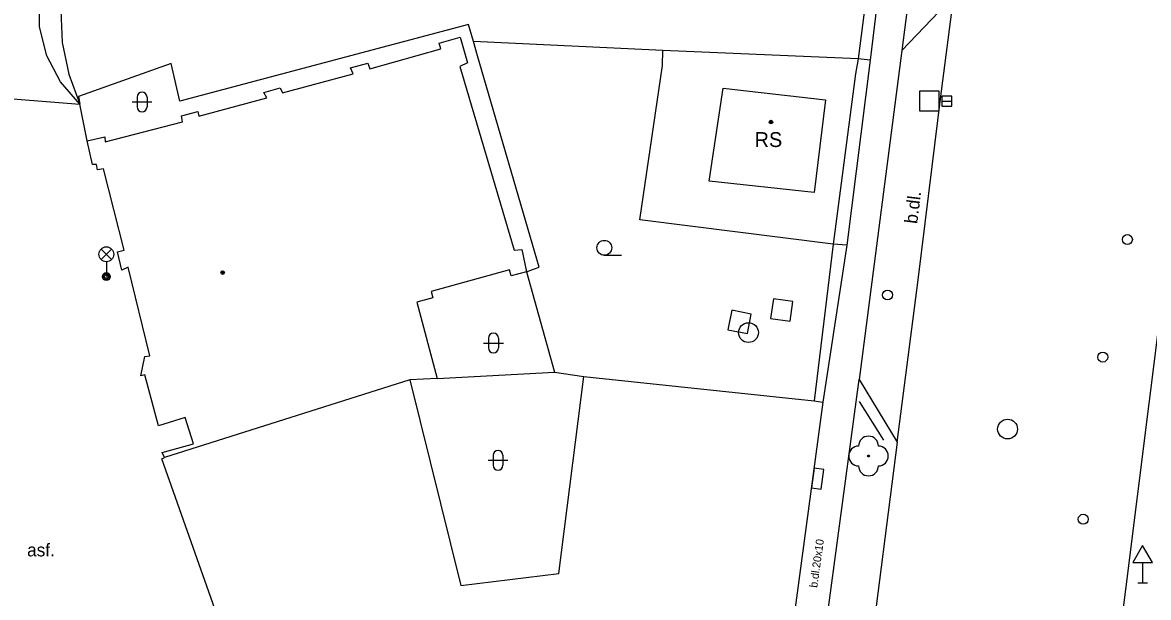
# Model space of a CAD drawing. Extents: x -600309 to -598967, y -1161267 to -1160292.
# Drawn here: x -599140.4 to -599083.6, y -1161021.3 to -1160992.3 of the extents above; entities that cross this region are included whole.
import ezdxf

# ---------------------------------------------------------------- set-up
doc = ezdxf.new("R2010")
doc.units = 0
for name, color, linetype in [('Level 10', 7, 'Continuous'), ('Level 11', 7, 'Continuous'), ('Level 22', 7, 'Continuous'), ('Level 24', 7, 'Continuous'), ('Level 26', 7, 'Continuous'), ('Level 27', 7, 'Continuous'), ('Level 28', 7, 'Continuous'), ('Level 33', 7, 'Continuous'), ('Level 34', 7, 'Continuous'), ('Level 36', 7, 'Continuous'), ('Level 39', 7, 'Continuous'), ('Level 40', 7, 'Continuous'), ('Level 41', 7, 'Continuous'), ('Level 5', 7, 'Continuous'), ('Level 51', 7, 'Continuous'), ('Level 54', 7, 'Continuous'), ('Level 7', 7, 'Continuous'), ('Level 8', 7, 'Continuous'), ('Level 9', 7, 'Continuous')]:
    doc.layers.add(name, color=color, linetype=linetype)

msp = doc.modelspace()

# ---------------------------------------------------------------- linework, layer by layer
at = {"layer": 'Level 10'}
for points in [[(-599085.96, -1161030.99), (-599085.92, -1161030.4699), (-599080.57, -1160987.79), (-599080.56, -1160987.69)], [(-599093.42, -1160990.96), (-599096.04, -1160993.7199)], [(-599096.04, -1160993.7199), (-599098.19, -1161010.34)], [(-599098.19, -1161010.34), (-599096.28, -1161013.51)], [(-599096.28, -1161013.51), (-599097.71, -1161024.68)]]:
    msp.add_lwpolyline(points, dxfattribs=at)
at = {"layer": 'Level 11'}
for points in [[(-599096.44, -1160948), (-599104.23, -1160958.35), (-599112.87, -1160967.74), (-599121.8, -1160976.87), (-599129.9307, -1160982.5647), (-599132.67, -1160984.61), (-599137.88, -1160988.51), (-599138.32, -1160990.08), (-599138.5, -1160991.7), (-599138.43, -1160993.32), (-599138.1, -1160994.92), (-599137.53, -1160996.44)], [(-599137.53, -1160996.44), (-599138.51, -1160995.31), (-599139.21, -1160993.99), (-599139.57, -1160992.53), (-599139.56, -1160990.88), (-599139.26, -1160989.58), (-599138.6, -1160988.23), (-599137.65, -1160987.08), (-599136.45, -1160986.18)], [(-599095.15, -1160986.79), (-599096.04, -1160993.7199)], [(-599096.28, -1161013.51), (-599095.2199, -1161005.31), (-599094.5, -1160999.58), (-599094.09, -1160996.17), (-599093.42, -1160990.96)], [(-599100.83, -1161029.99), (-599098.19, -1161010.34)]]:
    msp.add_lwpolyline(points, dxfattribs=at)
at = {"layer": 'Level 22'}
msp.add_circle((-599097.7199, -1161014.2), 0.05, dxfattribs=at)
for centre, start, end in [((-599097.7199, -1161013.7), 0, 180), ((-599098.2199, -1161014.2), 90, 270), ((-599097.2199, -1161014.2), 270, 90), ((-599097.7199, -1161014.7), 180, 0)]:
    msp.add_arc(centre, 0.5, start, end, dxfattribs=at)
at = {"layer": 'Level 24'}
msp.add_lwpolyline([(-599100.1089, -1161015.8689), (-599099.9756, -1161014.8778), (-599100.4711, -1161014.8111), (-599100.6044, -1161015.8022)], close=True, dxfattribs=at)
at = {"layer": 'Level 26'}
for points in [[(-599095.15, -1160996.78), (-599094.15, -1160996.78), (-599094.15, -1160995.78), (-599095.15, -1160995.78)], [(-599102.6664, -1161007.2534), (-599101.6766, -1161007.3964), (-599101.5336, -1161006.4066), (-599102.5234, -1161006.2636)], [(-599104.8158, -1161007.826), (-599103.834, -1161008.0158), (-599103.6442, -1161007.034), (-599104.626, -1161006.8442)]]:
    msp.add_lwpolyline(points, close=True, dxfattribs=at)
at = {"layer": 'Level 27'}
msp.add_line((-599094.02, -1160996.29), (-599093.52, -1160996.29), dxfattribs=at)
msp.add_lwpolyline([(-599094.02, -1160996.54), (-599093.52, -1160996.54), (-599093.52, -1160996.04), (-599094.02, -1160996.04)], close=True, dxfattribs=at)
for centre in [(-599103.78, -1161007.9699), (-599090.7, -1161012.84)]:
    msp.add_circle(centre, 0.5, dxfattribs=at)
at = {"layer": 'Level 28'}
for centre in [(-599084.65, -1161003.27), (-599096.76, -1161006.07), (-599085.89, -1161009.21), (-599086.88, -1161017.39)]:
    msp.add_circle(centre, 0.25, dxfattribs=at)
at = {"layer": 'Level 33'}
for p, q in [((-599136.465, -1161004.28), (-599135.935, -1161003.75)), ((-599136.465, -1161003.75), (-599135.935, -1161004.28)), ((-599136.2, -1161004.39), (-599136.2, -1161005.14))]:
    msp.add_line(p, q, dxfattribs=at)
for centre, radius in [((-599136.2, -1161004.015), 0.375), ((-599136.2, -1161005.14), 0.2), ((-599136.2, -1161005.14), 0.1445), ((-599136.2, -1161005.14), 0.0876)]:
    msp.add_circle(centre, radius, dxfattribs=at)
at = {"layer": 'Level 34'}
for p, q in [((-599083.88, -1161019.582), (-599083.88, -1161020.6)), ((-599084.13, -1161020.6), (-599083.63, -1161020.6))]:
    msp.add_line(p, q, dxfattribs=at)
msp.add_lwpolyline([(-599084.38, -1161019.582), (-599083.38, -1161019.582), (-599083.88, -1161018.716)], close=True, dxfattribs=at)
at = {"layer": 'Level 36'}
for p, q in [((-599134.646, -1160996.076), (-599134.646, -1160996.576)), ((-599134.146, -1160996.076), (-599134.146, -1160996.576)), ((-599134.896, -1160996.326), (-599133.896, -1160996.326)), ((-599111.06, -1161004.065), (-599110.185, -1161004.065)), ((-599117.156, -1161008.496), (-599116.156, -1161008.496)), ((-599116.906, -1161008.246), (-599116.906, -1161008.746)), ((-599116.406, -1161008.246), (-599116.406, -1161008.746)), ((-599116.676, -1161014.166), (-599116.676, -1161014.666)), ((-599116.176, -1161014.166), (-599116.176, -1161014.666)), ((-599116.926, -1161014.416), (-599115.926, -1161014.416))]:
    msp.add_line(p, q, dxfattribs=at)
msp.add_circle((-599111.0601, -1161003.6899), 0.375, dxfattribs=at)
for centre, start, end in [((-599134.3957, -1160996.0763), 0, 180), ((-599134.3957, -1160996.5763), 180, 0), ((-599116.6557, -1161008.2463), 0, 180), ((-599116.6557, -1161008.7463), 180, 0), ((-599116.4257, -1161014.1663), 0, 180), ((-599116.4257, -1161014.6663), 180, 0)]:
    msp.add_arc(centre, 0.25, start, end, dxfattribs=at)
at = {"layer": 'Level 39'}
for centre, radius in [((-599102.64, -1160997.34), 0.09), ((-599102.64, -1160997.34), 0.0398), ((-599130.33, -1161004.94), 0.09), ((-599130.33, -1161004.94), 0.0398)]:
    msp.add_circle(centre, radius, dxfattribs=at)
at = {"layer": 'Level 5'}
for points in [[(-599119.4, -1160993.35), (-599118.34, -1160993.05)], [(-599118.34, -1160993.05), (-599117.9699, -1160994.35)], [(-599122.89, -1160994.6599), (-599119.31, -1160993.64)], [(-599119.31, -1160993.64), (-599119.4, -1160993.35)], [(-599123.88, -1160994.61), (-599122.99, -1160994.37)], [(-599122.99, -1160994.37), (-599122.89, -1160994.6599)], [(-599117.9699, -1160994.35), (-599118.36, -1160994.53)], [(-599127.31, -1160995.87), (-599123.73, -1160994.9099)], [(-599123.73, -1160994.9099), (-599123.88, -1160994.61)], [(-599118.36, -1160994.53), (-599115.61, -1161003.8)], [(-599131.53, -1160997.04), (-599128.1, -1160996.12)], [(-599128.24, -1160995.84), (-599127.42, -1160995.61)], [(-599128.1, -1160996.12), (-599128.24, -1160995.84)], [(-599127.42, -1160995.61), (-599127.31, -1160995.87)], [(-599105.77, -1161000.33), (-599105.05, -1160995.63)], [(-599105.05, -1160995.63), (-599099.89, -1160996.2199)], [(-599099.89, -1160996.2199), (-599100.46, -1161000.9)], [(-599132.4, -1160997.02), (-599131.58, -1160996.8)], [(-599132.36, -1160997.33), (-599132.4, -1160997.02)], [(-599131.58, -1160996.8), (-599131.53, -1160997.04)], [(-599136.26, -1160998.34), (-599132.36, -1160997.33)], [(-599137.1599, -1160998.29), (-599136.27, -1160998.08)], [(-599136.89, -1160999.48), (-599137.1599, -1160998.29)], [(-599136.27, -1160998.08), (-599136.26, -1160998.34)], [(-599136.7, -1160999.48), (-599136.89, -1160999.48)], [(-599136.64, -1160999.76), (-599136.7, -1160999.48)], [(-599136.34, -1160999.71), (-599136.64, -1160999.76)], [(-599135.3, -1161003.8), (-599136.34, -1160999.71)], [(-599100.46, -1161000.9), (-599105.77, -1161000.33)], [(-599135.64, -1161003.89), (-599135.3, -1161003.8)], [(-599135.42, -1161004.81), (-599135.64, -1161003.89)], [(-599115.61, -1161003.8), (-599115.2199, -1161003.77)], [(-599115.2199, -1161003.77), (-599114.99, -1161004.9)], [(-599135.1, -1161004.6599), (-599135.42, -1161004.81)], [(-599134, -1161009.14), (-599135.1, -1161004.6599)], [(-599115.85, -1161004.8), (-599119.8, -1161005.9)], [(-599115.76, -1161005.11), (-599115.85, -1161004.8)], [(-599114.99, -1161004.9), (-599115.76, -1161005.11)], [(-599119.71, -1161006.21), (-599120.52, -1161006.44)], [(-599119.8, -1161005.9), (-599119.71, -1161006.21)], [(-599120.52, -1161006.44), (-599119.5, -1161010.28)], [(-599134.45, -1161010.15), (-599134.26, -1161009.17)], [(-599134.26, -1161009.17), (-599134, -1161009.14)], [(-599134.26, -1161010.1), (-599134.45, -1161010.15)], [(-599133.56, -1161012.67), (-599134.26, -1161010.1)], [(-599120.87, -1161010.35), (-599133.26, -1161014.28)], [(-599119.5, -1161010.28), (-599120.87, -1161010.35)], [(-599120.87, -1161010.35), (-599118.3, -1161020.73)], [(-599113.35, -1161020.13), (-599112.1, -1161010.19)], [(-599112.1, -1161010.19), (-599100.4699, -1161011.42)], [(-599100.02, -1161011.48), (-599102.07, -1161026.61)], [(-599100.4699, -1161011.42), (-599100.02, -1161011.48)], [(-599132.2199, -1161012.25), (-599133.56, -1161012.67)], [(-599131.8, -1161013.59), (-599132.2199, -1161012.25)], [(-599133.38, -1161014.02), (-599131.8, -1161013.59)], [(-599133.39, -1161014.34), (-599133.26, -1161014.28)], [(-599128.35, -1161028.63), (-599133.39, -1161014.34)], [(-599133.26, -1161014.28), (-599133.38, -1161014.02)], [(-599118.3, -1161020.73), (-599113.35, -1161020.13)]]:
    msp.add_lwpolyline(points, dxfattribs=at)
at = {"layer": 'Level 51'}
for points in [[(-599117.67, -1160993.27), (-599117.92, -1160992.4099), (-599132.49, -1160996.29), (-599132.93, -1160994.39), (-599137.61, -1160996.05), (-599137.53, -1160996.44)], [(-599108.11, -1160993.7199), (-599117.67, -1160993.27)], [(-599114.99, -1161004.9), (-599114.63, -1161004.77), (-599114.35, -1161004.67), (-599117.46, -1160993.99), (-599117.67, -1160993.27)], [(-599098.82, -1161003.55), (-599099.5, -1161003.5), (-599109.26, -1161002.27), (-599108.12, -1160994.48), (-599108.11, -1160993.7199)], [(-599097.64, -1160994.2199), (-599098.24, -1160994.14), (-599108.11, -1160993.7199)], [(-599114.99, -1161004.9), (-599113.58, -1161009.96)], [(-599119.5, -1161010.28), (-599113.58, -1161009.96)], [(-599113.58, -1161009.96), (-599112.1, -1161010.19)]]:
    msp.add_lwpolyline(points, dxfattribs=at)
at = {"layer": 'Level 54'}
for points in [[(-599092.77, -1160951.53), (-599098.24, -1160994.14)], [(-599098.24, -1160994.14), (-599098.38, -1160994.9099)], [(-599098.38, -1160994.9099), (-599099.5, -1161003.5)], [(-599099.5, -1161003.5), (-599100.4699, -1161011.42)]]:
    msp.add_lwpolyline(points, dxfattribs=at)
at = {"layer": 'Level 7'}
for points in [[(-599090.78, -1160941.3), (-599095.15, -1160973.67), (-599097.64, -1160994.2199)], [(-599097.64, -1160994.2199), (-599098.82, -1161003.55), (-599100.02, -1161011.48)], [(-599137.1599, -1160998.29), (-599137.53, -1160996.44)]]:
    msp.add_lwpolyline(points, dxfattribs=at)
at = {"layer": 'Level 8'}
msp.add_lwpolyline([(-599145.8, -1160995.78), (-599137.53, -1160996.44)], dxfattribs=at)
at = {"layer": 'Level 9'}
msp.add_lwpolyline([(-599098.19, -1161011.45), (-599096.9699, -1161013.4)], dxfattribs=at)

# ---------------------------------------------------------------- texts
at = {"layer": 'Level 40'}
for s, height, rotation, p in [('b.dl.', 0.65, 83.09, (-599095.26, -1161002.5)), ('b.dl.20x10', 0.4, 82, (-599100.31, -1161020.87))]:
    msp.add_text(s, height=height, rotation=rotation, dxfattribs=at).set_placement(p)
msp.add_text('asf.', height=0.65, dxfattribs=at).set_placement((-599140.2, -1161019.27))
at = {"layer": 'Level 41'}
msp.add_text('RS', height=0.75, dxfattribs=at).set_placement((-599103.4699, -1160998.6))

doc.saveas('drawing.dxf')
